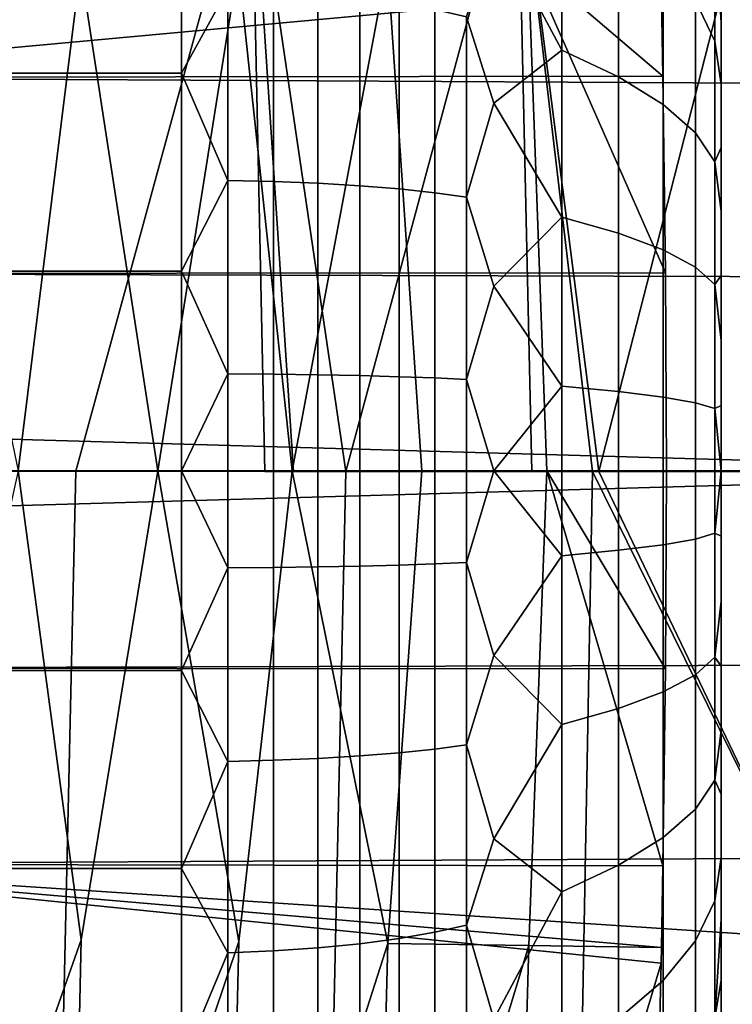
# Model space of a CAD drawing. Header units: metres. Extents: x -166 to 33, y -71 to 34.
# Tile 273 of 332: x 29.798 to 30.763, y -0.722 to 0.611. Entities that reach past the tile are written whole.
import ezdxf

# ---------------------------------------------------------------- set-up
doc = ezdxf.new("R2010")
doc.units = ezdxf.units.M
doc.layers.add('solid_12208131', color=7, linetype='CONTINUOUS')

msp = doc.modelspace()

# ---------------------------------------------------------------- linework, layer by layer
at = {"layer": 'solid_12208131'}
for points in [[(31.3414, 1.803235, 136.199997), (-0.325803, 0.90286, 136.199997), (-0.351867, 0, 136.199997), (31.418823, 0.901596, 136.199997)], [(30.747629, -1.797872, 148.362381), (30.747629, 1.8, 148.449997), (30.747629, 1.797872, 148.537613), (30.747629, -1.8, 148.449997)], [(30.747629, -1.791447, 148.27478), (30.747629, 1.797872, 148.362381), (30.747629, 1.8, 148.449997), (30.747629, -1.797872, 148.362381)], [(-0.094238, 1.793319, 136.449997), (31.268379, 0.895766, 136.449997), (31.2943, 0, 136.449997), (-0.171501, 0.895859, 136.449997)], [(30.747629, 1.791447, 148.625229), (30.747629, -1.797872, 148.537613), (30.747629, -1.8, 148.449997), (30.747629, 1.797872, 148.537613)], [(30.747629, -1.780724, 148.187286), (30.747629, 1.791447, 148.27478), (30.747629, 1.797872, 148.362381), (30.747629, -1.791447, 148.27478)], [(30.747629, 1.780724, 148.712723), (30.747629, -1.791447, 148.625229), (30.747629, -1.797872, 148.537613), (30.747629, 1.791447, 148.625229)], [(30.747629, -1.765689, 148.100235), (30.747629, 1.780724, 148.187286), (30.747629, 1.791447, 148.27478), (30.747629, -1.780724, 148.187286)], [(30.747629, 1.765689, 148.799774), (30.747629, -1.780724, 148.712723), (30.747629, -1.791447, 148.625229), (30.747629, 1.780724, 148.712723)], [(30.747629, -1.746384, 148.013962), (30.747629, 1.765689, 148.100235), (30.747629, 1.780724, 148.187286), (30.747629, -1.765689, 148.100235)], [(30.747629, 1.746384, 148.886047), (30.747629, -1.765689, 148.799774), (30.747629, -1.780724, 148.712723), (30.747629, 1.765689, 148.799774)], [(30.747629, -1.72285, 147.928665), (30.747629, 1.746384, 148.013962), (30.747629, 1.765689, 148.100235), (30.747629, -1.746384, 148.013962)], [(30.747629, 1.72285, 148.971329), (30.747629, -1.746384, 148.886047), (30.747629, -1.765689, 148.799774), (30.747629, 1.746384, 148.886047)], [(30.747629, -1.695158, 147.844666), (30.747629, 1.72285, 147.928665), (30.747629, 1.746384, 148.013962), (30.747629, -1.72285, 147.928665)], [(30.747629, 1.695158, 149.055344), (30.747629, -1.72285, 148.971329), (30.747629, -1.746384, 148.886047), (30.747629, 1.72285, 148.971329)], [(30.747629, -1.663405, 147.762192), (30.747629, 1.695158, 147.844666), (30.747629, 1.72285, 147.928665), (30.747629, -1.695158, 147.844666)], [(30.747629, 1.663405, 149.137817), (30.747629, -1.695158, 149.055344), (30.747629, -1.72285, 148.971329), (30.747629, 1.695158, 149.055344)], [(30.747629, -1.62765, 147.681396), (30.747629, 1.663405, 147.762192), (30.747629, 1.695158, 147.844666), (30.747629, -1.663405, 147.762192)], [(30.747629, 1.62765, 149.218613), (30.747629, -1.663405, 149.137817), (30.747629, -1.695158, 149.055344), (30.747629, 1.663405, 149.137817)], [(30.747629, -1.587965, 147.602432), (30.747629, 1.62765, 147.681396), (30.747629, 1.663405, 147.762192), (30.747629, -1.62765, 147.681396)], [(30.747629, 1.587965, 149.297562), (30.747629, -1.62765, 149.218613), (30.747629, -1.663405, 149.137817), (30.747629, 1.62765, 149.218613)], [(30.747629, -1.544455, 147.525528), (30.747629, 1.587965, 147.602432), (30.747629, 1.62765, 147.681396), (30.747629, -1.587965, 147.602432)], [(30.747629, 1.544455, 149.374481), (30.747629, -1.587965, 149.297562), (30.747629, -1.62765, 149.218613), (30.747629, 1.587965, 149.297562)], [(30.747629, -1.497202, 147.450806), (30.747629, 1.544455, 147.525528), (30.747629, 1.587965, 147.602432), (30.747629, -1.544455, 147.525528)], [(30.747629, 1.497202, 149.449188), (30.747629, -1.544455, 149.374481), (30.747629, -1.587965, 149.297562), (30.747629, 1.544455, 149.374481)], [(30.747629, -1.446319, 147.378479), (30.747629, 1.497202, 147.450806), (30.747629, 1.544455, 147.525528), (30.747629, -1.497202, 147.450806)], [(30.747629, 1.446319, 149.521515), (30.747629, -1.497202, 149.449188), (30.747629, -1.544455, 149.374481), (30.747629, 1.497202, 149.449188)], [(30.747629, -1.391972, 147.308762), (30.747629, 1.446319, 147.378479), (30.747629, 1.497202, 147.450806), (30.747629, -1.446319, 147.378479)], [(30.747629, 1.391972, 149.591232), (30.747629, -1.446319, 149.521515), (30.747629, -1.497202, 149.449188), (30.747629, 1.446319, 149.521515)], [(30.747629, -1.334266, 147.241806), (30.747629, 1.391972, 147.308762), (30.747629, 1.446319, 147.378479), (30.747629, -1.391972, 147.308762)], [(30.747629, 1.334266, 149.658188), (30.747629, -1.391972, 149.591232), (30.747629, -1.446319, 149.521515), (30.747629, 1.391972, 149.591232)], [(30.747629, -1.334266, 147.241806), (30.747629, 1.334266, 147.241806), (30.747629, 1.391972, 147.308762)], [(29.864738, 1.363108, 158.365234), (29.879906, 0.681502, 158.605286), (29.984461, 0, 157.873947), (30.093506, 0.684292, 156.832932)], [(30.076614, 1.368699, 156.591766), (30.093506, 0.684292, 156.832932), (30.166731, 0, 156.33287), (30.295427, 0.687118, 155.061539)], [(29.640863, 1.357584, 160.139481), (29.654278, 0.678746, 160.378403), (29.795673, 0, 159.39621), (29.879906, 0.681502, 158.605286)], [(30.747629, 1.334266, 149.658188), (30.747629, -1.334266, 149.658188), (30.747629, -1.391972, 149.591232)], [(30.747629, 1.334266, 149.658188), (30.747629, 1.273332, 149.722244), (30.747629, -1.334266, 149.658188)], [(30.747629, -1.273332, 147.17775), (30.747629, 1.273332, 147.17775), (30.747629, 1.334266, 147.241806)], [(30.747629, -1.334266, 147.241806), (30.747629, -1.273332, 147.17775), (30.747629, 1.334266, 147.241806)], [(30.747629, 1.273332, 149.722244), (30.747629, -1.273332, 149.722244), (30.747629, -1.334266, 149.658188)], [(30.747629, 1.273332, 149.722244), (30.747629, 1.209351, 149.783218), (30.747629, -1.273332, 149.722244)], [(30.747629, -1.209351, 147.116791), (30.747629, 1.209351, 147.116791), (30.747629, 1.273332, 147.17775)], [(30.747629, -1.273332, 147.17775), (30.747629, -1.209351, 147.116791), (30.747629, 1.273332, 147.17775)], [(30.747629, 1.209351, 149.783218), (30.747629, -1.209351, 149.783218), (30.747629, -1.273332, 149.722244)], [(30.747629, 1.209351, 149.783218), (30.747629, 1.142444, 149.840973), (30.747629, -1.209351, 149.783218)], [(30.747629, -1.142444, 147.059021), (30.747629, 1.142444, 147.059021), (30.747629, 1.209351, 147.116791)], [(30.747629, -1.209351, 147.116791), (30.747629, -1.142444, 147.059021), (30.747629, 1.209351, 147.116791)], [(30.747629, 1.142444, 149.840973), (30.747629, -1.142444, 149.840973), (30.747629, -1.209351, 149.783218)], [(30.747629, 1.142444, 149.840973), (30.747629, 1.07276, 149.895401), (30.747629, -1.142444, 149.840973)], [(30.747629, -1.07276, 147.004593), (30.747629, 1.07276, 147.004593), (30.747629, 1.142444, 147.059021)], [(30.747629, -1.142444, 147.059021), (30.747629, -1.07276, 147.004593), (30.747629, 1.142444, 147.059021)], [(30.747629, 1.07276, 149.895401), (30.747629, -1.07276, 149.895401), (30.747629, -1.142444, 149.840973)], [(30.747629, 1.07276, 149.895401), (30.747629, 1.000515, 149.94632), (30.747629, -1.07276, 149.895401)], [(30.747629, -1.000515, 146.95369), (30.747629, 1.000515, 146.95369), (30.747629, 1.07276, 147.004593)], [(30.747629, -1.07276, 147.004593), (30.747629, -1.000515, 146.95369), (30.747629, 1.07276, 147.004593)], [(30.747629, 1.000515, 149.94632), (30.747629, -1.000515, 149.94632), (30.747629, -1.07276, 149.895401)], [(30.747629, 1.000515, 149.94632), (30.747629, 0.925851, 149.993637), (30.747629, -1.000515, 149.94632)], [(30.747629, -0.925851, 146.906372), (30.747629, 0.925851, 146.906372), (30.747629, 1.000515, 146.95369)], [(30.747629, -1.000515, 146.95369), (30.747629, -0.925851, 146.906372), (30.747629, 1.000515, 146.95369)], [(30.747629, 0.925851, 149.993637), (30.747629, -0.925851, 149.993637), (30.747629, -1.000515, 149.94632)], [(30.747629, 0.925851, 149.993637), (30.747629, 0.848933, 150.037231), (30.747629, -0.925851, 149.993637)], [(30.747629, -0.848933, 146.862762), (30.747629, 0.848933, 146.862762), (30.747629, 0.925851, 146.906372)], [(30.747629, -0.925851, 146.906372), (30.747629, -0.848933, 146.862762), (30.747629, 0.925851, 146.906372)], [(31.418823, 0.901596, 136.199997), (-0.351867, 0, 136.199997), (-0.325886, -0.90159, 136.199997), (31.444803, 0, 136.199997)], [(-0.171501, 0.895859, 136.449997), (31.2943, 0, 136.449997), (31.268379, -0.89582, 136.449997), (-0.197421, 0, 136.449997)], [(29.873331, -0.000504, 45.120953), (29.734177, -0.000431, 43.680584), (29.715532, 0.877912, 43.67804), (30.110807, 0.869456, 47.885841)], [(30.110807, 0.869456, 47.885841), (30.129375, -0.000655, 47.88995), (29.873331, -0.000504, 45.120953)], [(30.168503, -0.00068, 48.327751), (30.129375, -0.000655, 47.88995), (30.110807, 0.869456, 47.885841)], [(30.239168, -0.000727, 49.128925), (30.168503, -0.00068, 48.327751), (30.110807, 0.869456, 47.885841)], [(30.471653, 0.860945, 52.085899), (30.239168, -0.000727, 49.128925), (30.110807, 0.869456, 47.885841)], [(30.471653, 0.860945, 52.085899), (30.491058, -0.000863, 52.102982), (30.239168, -0.000727, 49.128925)], [(30.573139, -0.000886, 53.115391), (30.491058, -0.000863, 52.102982), (30.471653, 0.860945, 52.085899)], [(30.581711, -0.000889, 53.222424), (30.573139, -0.000886, 53.115391), (30.471653, 0.860945, 52.085899)], [(30.800232, 0.852049, 56.279026), (30.581711, -0.000889, 53.222424), (30.471653, 0.860945, 52.085899)], [(30.800232, 0.852049, 56.279026), (30.820839, -0.001179, 56.316692), (30.581711, -0.000889, 53.222424)], [(30.747629, 0.848933, 150.037231), (30.747629, -0.848933, 150.037231), (30.747629, -0.925851, 149.993637)], [(30.747629, 0.848933, 150.037231), (30.747629, 0.769997, 150.076996), (30.747629, -0.848933, 150.037231)], [(30.747629, -0.769997, 146.823013), (30.747629, 0.769997, 146.823013), (30.747629, 0.848933, 146.862762)], [(30.747629, -0.848933, 146.862762), (30.747629, -0.769997, 146.823013), (30.747629, 0.848933, 146.862762)], [(30.016487, 0.538316, 151.502899), (30.016487, 0.802345, 151.444366), (29.34763, 0.802344, 151.444366), (29.34763, 0.538296, 151.502899)], [(30.016487, 0.802331, 145.455627), (30.016487, 0.538301, 145.397095), (29.34763, 0.538296, 145.397095), (29.34763, 0.802344, 145.455627)], [(30.079336, 0.65227, 151.476547), (30.016487, 0.802345, 151.444366), (30.016487, 0.538316, 151.502899)], [(30.079336, 0.65227, 145.423462), (30.016487, 0.538301, 145.397095), (30.016487, 0.802331, 145.455627)], [(30.712675, 0.636092, 146.37294), (30.712675, 0.809948, 146.434372), (30.738914, 0.740676, 146.60675), (30.738914, 0.58169, 146.550583)], [(30.712675, 0.809948, 150.465637), (30.712675, 0.636092, 150.527054), (30.738914, 0.58169, 150.349411), (30.738914, 0.740676, 150.293243)], [(30.666199, 0.666242, 151.528732), (30.668716, 0.534398, 151.554337), (29.34763, 0.532409, 151.554672), (29.34763, 0.793654, 151.498383)], [(31.210491, 0.703711, 145.379608), (31.205456, 0.780019, 145.398102), (29.34763, 0.793654, 145.401627), (29.34763, 0.532409, 145.345322)], [(30.531868, 0.791675, 145.864914), (30.531868, 0.569592, 145.807083), (30.43944, 0.741937, 145.681015)], [(30.531868, 0.569592, 151.092911), (30.531868, 0.791675, 151.035095), (30.43944, 0.741958, 151.218979)], [(30.608696, 0.741549, 146.028595), (30.608696, 0.533527, 145.974426), (30.531868, 0.569592, 145.807083), (30.531868, 0.791675, 145.864914)], [(30.608696, 0.533527, 150.925583), (30.608696, 0.741549, 150.871414), (30.531868, 0.791675, 151.035095), (30.531868, 0.569592, 151.092911)], [(30.747629, 0.769997, 150.076996), (30.747629, -0.769997, 150.076996), (30.747629, -0.848933, 150.037231)], [(30.747629, 0.769997, 150.076996), (30.747629, 0.689199, 150.112823), (30.747629, -0.769997, 150.076996)], [(30.747629, -0.689199, 146.78717), (30.747629, 0.689199, 146.78717), (30.747629, 0.769997, 146.823013)], [(30.747629, -0.769997, 146.823013), (30.747629, -0.689199, 146.78717), (30.747629, 0.769997, 146.823013)], [(30.402805, 0.614641, 151.301941), (30.43944, 0.497802, 151.273117), (30.531868, 0.569592, 151.092911), (30.43944, 0.741958, 151.218979)], [(30.402805, 0.614641, 145.598053), (30.43944, 0.741937, 145.681015), (30.531868, 0.569592, 145.807083), (30.43944, 0.49778, 145.626877)], [(30.608696, 0.533527, 145.974426), (30.608696, 0.741549, 146.028595), (30.669142, 0.689536, 146.198425), (30.669142, 0.496105, 146.148071)], [(30.608696, 0.741549, 150.871414), (30.608696, 0.533527, 150.925583), (30.669142, 0.496105, 150.751938), (30.669142, 0.689536, 150.701569)], [(30.738914, 0.740676, 150.293243), (30.738914, 0.58169, 150.349411), (30.747629, 0.522794, 150.172409), (30.747629, 0.606712, 150.144669)], [(30.738914, 0.740676, 150.293243), (30.747629, 0.606712, 150.144669), (30.747629, 0.689199, 150.112823)], [(30.738914, 0.740676, 146.60675), (30.747629, 0.689199, 146.78717), (30.747629, 0.606712, 146.755325)], [(30.738914, 0.740676, 146.60675), (30.747629, 0.606712, 146.755325), (30.747629, 0.522794, 146.7276), (30.738914, 0.58169, 146.550583)], [(31.220358, 0.52247, 145.343628), (31.210491, 0.703711, 145.379608), (29.34763, 0.532409, 145.345322)], [(29.879906, 0.681502, 158.605286), (29.795673, 0, 159.39621), (29.880621, -0.634491, 158.61557), (29.984461, 0, 157.873947)], [(30.093506, 0.684292, 156.832932), (29.984461, 0, 157.873947), (30.094296, -0.637088, 156.843262), (30.166731, 0, 156.33287)], [(30.295427, 0.687118, 155.061539), (30.166731, 0, 156.33287), (30.342363, 0, 154.773285)], [(30.295427, 0.687118, 155.061539), (30.342363, 0, 154.773285), (30.511246, 0, 153.195618), (30.486029, 0.689982, 153.291306)], [(30.511246, 0, 153.195618), (30.673317, 0, 151.600006), (30.672152, 0.268103, 151.588577), (30.486029, 0.689982, 153.291306)], [(30.486029, 0.689982, 153.291306), (30.672152, 0.268103, 151.588577), (30.668716, 0.534398, 151.554337)], [(30.486029, 0.689982, 153.291306), (30.668716, 0.534398, 151.554337), (30.666199, 0.666242, 151.528732)], [(30.669142, 0.496105, 146.148071), (30.669142, 0.689536, 146.198425), (30.712675, 0.636092, 146.37294), (30.712675, 0.457654, 146.326477)], [(30.669142, 0.689536, 150.701569), (30.669142, 0.496105, 150.751938), (30.712675, 0.457654, 150.573517), (30.712675, 0.636092, 150.527054)], [(30.747629, 0.689199, 150.112823), (30.747629, -0.689199, 150.112823), (30.747629, -0.769997, 150.076996)], [(30.747629, 0.689199, 150.112823), (30.747629, 0.606712, 150.144669), (30.747629, -0.689199, 150.112823)], [(30.747629, -0.606712, 146.755325), (30.747629, 0.606712, 146.755325), (30.747629, 0.689199, 146.78717)], [(30.747629, -0.689199, 146.78717), (30.747629, -0.606712, 146.755325), (30.747629, 0.689199, 146.78717)], [(30.079336, 0.65227, 145.423462), (30.079336, 0.393252, 145.379044), (30.016487, 0.538301, 145.397095)], [(30.079336, 0.393252, 151.52095), (30.079336, 0.65227, 151.476547), (30.016487, 0.538316, 151.502899)], [(30.141251, 0.649774, 145.435043), (30.141251, 0.391746, 145.390793), (30.079336, 0.393252, 145.379044), (30.079336, 0.65227, 145.423462)], [(30.141251, 0.391746, 151.509201), (30.141251, 0.649774, 151.464966), (30.079336, 0.65227, 151.476547), (30.079336, 0.393252, 151.52095)], [(30.20118, 0.645656, 145.454147), (30.20118, 0.389264, 145.410187), (30.141251, 0.391746, 145.390793), (30.141251, 0.649774, 145.435043)], [(30.20118, 0.389264, 151.489822), (30.20118, 0.645656, 151.445847), (30.141251, 0.649774, 151.464966), (30.141251, 0.391746, 151.509201)], [(30.258175, 0.639982, 145.480469), (30.258175, 0.385843, 145.436905), (30.20118, 0.389264, 145.410187), (30.20118, 0.645656, 145.454147)], [(30.258175, 0.385843, 151.463104), (30.258175, 0.639982, 151.419525), (30.20118, 0.645656, 151.445847), (30.20118, 0.389264, 151.489822)], [(30.311329, 0.632842, 145.513596), (30.311329, 0.381538, 145.470505), (30.258175, 0.385843, 145.436905), (30.258175, 0.639982, 145.480469)], [(30.311329, 0.381538, 151.429489), (30.311329, 0.632842, 151.386398), (30.258175, 0.639982, 151.419525), (30.258175, 0.385843, 151.463104)], [(30.359795, 0.62435, 145.553009), (30.359795, 0.376419, 145.510498), (30.311329, 0.381538, 145.470505), (30.311329, 0.632842, 145.513596)], [(30.359795, 0.376419, 151.389511), (30.359795, 0.62435, 151.347), (30.311329, 0.632842, 151.386398), (30.311329, 0.381538, 151.429489)], [(30.712675, 0.457654, 146.326477), (30.712675, 0.636092, 146.37294), (30.738914, 0.58169, 146.550583), (30.738914, 0.418512, 146.508102)], [(30.712675, 0.636092, 150.527054), (30.712675, 0.457654, 150.573517), (30.738914, 0.418512, 150.391907), (30.738914, 0.58169, 150.349411)], [(30.402805, 0.614641, 145.598053), (30.402805, 0.370565, 145.556198), (30.359795, 0.376419, 145.510498), (30.359795, 0.62435, 145.553009)], [(30.402805, 0.370565, 151.343796), (30.402805, 0.614641, 151.301941), (30.359795, 0.62435, 151.347), (30.359795, 0.376419, 151.389511)], [(30.402805, 0.614641, 145.598053), (30.43944, 0.49778, 145.626877), (30.402805, 0.370565, 145.556198)], [(30.402805, 0.370565, 151.343796), (30.43944, 0.497802, 151.273117), (30.402805, 0.614641, 151.301941)], [(30.747629, 0.606712, 150.144669), (30.747629, -0.606712, 150.144669), (30.747629, -0.689199, 150.112823)], [(30.747629, 0.606712, 150.144669), (30.747629, 0.522794, 150.172409), (30.747629, -0.606712, 150.144669)], [(30.747629, -0.522794, 146.7276), (30.747629, 0.522794, 146.7276), (30.747629, 0.606712, 146.755325)], [(30.747629, -0.606712, 146.755325), (30.747629, -0.522794, 146.7276), (30.747629, 0.606712, 146.755325)], [(30.738914, 0.58169, 150.349411), (30.738914, 0.418512, 150.391907), (30.747629, 0.43761, 150.195999), (30.747629, 0.522794, 150.172409)], [(30.738914, 0.418512, 146.508102), (30.738914, 0.58169, 146.550583), (30.747629, 0.522794, 146.7276), (30.747629, 0.43761, 146.70401)], [(30.531868, 0.569592, 145.807083), (30.531868, 0.343405, 145.768295), (30.43944, 0.49778, 145.626877)], [(30.531868, 0.343405, 151.131699), (30.531868, 0.569592, 151.092911), (30.43944, 0.497802, 151.273117)], [(30.608696, 0.533527, 145.974426), (30.608696, 0.321662, 145.938095), (30.531868, 0.343405, 145.768295), (30.531868, 0.569592, 145.807083)], [(30.608696, 0.321662, 150.961899), (30.608696, 0.533527, 150.925583), (30.531868, 0.569592, 151.092911), (30.531868, 0.343405, 151.131699)], [(30.016487, 0.27019, 151.538208), (30.016487, 0.538316, 151.502899), (29.34763, 0.538296, 151.502899), (29.34763, 0.270195, 151.538208)], [(30.016487, 0.538301, 145.397095), (30.016487, 0.270175, 145.361801), (29.34763, 0.270195, 145.361801), (29.34763, 0.538296, 145.397095)], [(30.668716, 0.534398, 151.554337), (30.672152, 0.268103, 151.588577), (29.34763, 0.26709, 151.588654), (29.34763, 0.532409, 151.554672)], [(30.079336, 0.393252, 151.52095), (30.016487, 0.538316, 151.502899), (30.016487, 0.27019, 151.538208)], [(30.079336, 0.393252, 145.379044), (30.016487, 0.270175, 145.361801), (30.016487, 0.538301, 145.397095)], [(30.608696, 0.321662, 145.938095), (30.608696, 0.533527, 145.974426), (30.669142, 0.496105, 146.148071), (30.669142, 0.2991, 146.114288)], [(30.608696, 0.533527, 150.925583), (30.608696, 0.321662, 150.961899), (30.669142, 0.2991, 150.785721), (30.669142, 0.496105, 150.751938)], [(31.229404, 0.261919, 145.310913), (31.220358, 0.52247, 145.343628), (29.34763, 0.532409, 145.345322), (29.34763, 0.26709, 145.31134)], [(30.747629, 0.522794, 150.172409), (30.747629, -0.522794, 150.172409), (30.747629, -0.606712, 150.144669)], [(30.747629, 0.522794, 150.172409), (30.747629, 0.43761, 150.195999), (30.747629, -0.522794, 150.172409)], [(30.747629, -0.43761, 146.70401), (30.747629, 0.43761, 146.70401), (30.747629, 0.522794, 146.7276)], [(30.747629, -0.522794, 146.7276), (30.747629, -0.43761, 146.70401), (30.747629, 0.522794, 146.7276)], [(30.402805, 0.370565, 151.343796), (30.43944, 0.249857, 151.305756), (30.531868, 0.343405, 151.131699), (30.43944, 0.497802, 151.273117)], [(30.402805, 0.370565, 145.556198), (30.43944, 0.49778, 145.626877), (30.531868, 0.343405, 145.768295), (30.43944, 0.249836, 145.594238)], [(30.669142, 0.2991, 146.114288), (30.669142, 0.496105, 146.148071), (30.712675, 0.457654, 146.326477), (30.712675, 0.275918, 146.295319)], [(30.669142, 0.496105, 150.751938), (30.669142, 0.2991, 150.785721), (30.712675, 0.275918, 150.604691), (30.712675, 0.457654, 150.573517)], [(30.712675, 0.275918, 146.295319), (30.712675, 0.457654, 146.326477), (30.738914, 0.418512, 146.508102), (30.738914, 0.25232, 146.479599)], [(30.712675, 0.457654, 150.573517), (30.712675, 0.275918, 150.604691), (30.738914, 0.25232, 150.420395), (30.738914, 0.418512, 150.391907)], [(30.738914, 0.418512, 150.391907), (30.747629, 0.351343, 150.215378), (30.747629, 0.43761, 150.195999)], [(30.738914, 0.418512, 146.508102), (30.747629, 0.43761, 146.70401), (30.747629, 0.351343, 146.684616)], [(30.747629, 0.43761, 150.195999), (30.747629, -0.43761, 150.195999), (30.747629, -0.522794, 150.172409)], [(30.747629, 0.43761, 150.195999), (30.747629, 0.351343, 150.215378), (30.747629, -0.43761, 150.195999)], [(30.747629, -0.351343, 146.684616), (30.747629, 0.351343, 146.684616), (30.747629, 0.43761, 146.70401)], [(30.747629, -0.43761, 146.70401), (30.747629, -0.351343, 146.684616), (30.747629, 0.43761, 146.70401)], [(30.738914, 0.418512, 150.391907), (30.738914, 0.25232, 150.420395), (30.747629, 0.26426, 150.230499), (30.747629, 0.351343, 150.215378)], [(30.738914, 0.25232, 146.479599), (30.738914, 0.418512, 146.508102), (30.747629, 0.351343, 146.684616), (30.747629, 0.26426, 146.66951)], [(30.079336, 0.393252, 145.379044), (30.079336, 0.131399, 145.35675), (30.016487, 0.270175, 145.361801)], [(30.079336, 0.131399, 151.543243), (30.079336, 0.393252, 151.52095), (30.016487, 0.27019, 151.538208)], [(30.141251, 0.391746, 145.390793), (30.141251, 0.130896, 145.368591), (30.079336, 0.131399, 145.35675), (30.079336, 0.393252, 145.379044)], [(30.141251, 0.130896, 151.531403), (30.141251, 0.391746, 151.509201), (30.079336, 0.393252, 151.52095), (30.079336, 0.131399, 151.543243)], [(30.20118, 0.389264, 145.410187), (30.20118, 0.130067, 145.388123), (30.141251, 0.130896, 145.368591), (30.141251, 0.391746, 145.390793)], [(30.20118, 0.130067, 151.511871), (30.20118, 0.389264, 151.489822), (30.141251, 0.391746, 151.509201), (30.141251, 0.130896, 151.531403)], [(30.258175, 0.385843, 145.436905), (30.258175, 0.128924, 145.415024), (30.20118, 0.130067, 145.388123), (30.20118, 0.389264, 145.410187)], [(30.258175, 0.128924, 151.48497), (30.258175, 0.385843, 151.463104), (30.20118, 0.389264, 151.489822), (30.20118, 0.130067, 151.511871)], [(30.311329, 0.381538, 145.470505), (30.311329, 0.127486, 145.448883), (30.258175, 0.128924, 145.415024), (30.258175, 0.385843, 145.436905)], [(30.311329, 0.127486, 151.451111), (30.311329, 0.381538, 151.429489), (30.258175, 0.385843, 151.463104), (30.258175, 0.128924, 151.48497)], [(30.359795, 0.376419, 145.510498), (30.359795, 0.125775, 145.489166), (30.311329, 0.127486, 145.448883), (30.311329, 0.381538, 145.470505)], [(30.359795, 0.125775, 151.410843), (30.359795, 0.376419, 151.389511), (30.311329, 0.381538, 151.429489), (30.311329, 0.127486, 151.451111)], [(30.402805, 0.370565, 145.556198), (30.402805, 0.123819, 145.535202), (30.359795, 0.125775, 145.489166), (30.359795, 0.376419, 145.510498)], [(30.402805, 0.123819, 151.364792), (30.402805, 0.370565, 151.343796), (30.359795, 0.376419, 151.389511), (30.359795, 0.125775, 151.410843)], [(30.402805, 0.370565, 145.556198), (30.43944, 0.249836, 145.594238), (30.402805, 0.123819, 145.535202)], [(30.402805, 0.123819, 151.364792), (30.43944, 0.249857, 151.305756), (30.402805, 0.370565, 151.343796)], [(30.747629, 0.351343, 150.215378), (30.747629, -0.351343, 150.215378), (30.747629, -0.43761, 150.195999)], [(30.747629, 0.351343, 150.215378), (30.747629, 0.26426, 150.230499), (30.747629, -0.351343, 150.215378)], [(30.747629, -0.26426, 146.66951), (30.747629, 0.26426, 146.66951), (30.747629, 0.351343, 146.684616)], [(30.747629, -0.351343, 146.684616), (30.747629, -0.26426, 146.66951), (30.747629, 0.351343, 146.684616)], [(30.531868, 0.343405, 145.768295), (30.531868, 0.114744, 145.74884), (30.43944, 0.249836, 145.594238)], [(30.531868, 0.114744, 151.151154), (30.531868, 0.343405, 151.131699), (30.43944, 0.249857, 151.305756)], [(30.608696, 0.321662, 145.938095), (30.608696, 0.107479, 145.919861), (30.531868, 0.114744, 145.74884), (30.531868, 0.343405, 145.768295)], [(30.608696, 0.107479, 150.980133), (30.608696, 0.321662, 150.961899), (30.531868, 0.343405, 151.131699), (30.531868, 0.114744, 151.151154)], [(30.608696, 0.107479, 145.919861), (30.608696, 0.321662, 145.938095), (30.669142, 0.2991, 146.114288), (30.669142, 0.09994, 146.097336)], [(30.608696, 0.321662, 150.961899), (30.608696, 0.107479, 150.980133), (30.669142, 0.09994, 150.802673), (30.669142, 0.2991, 150.785721)], [(30.669142, 0.09994, 146.097336), (30.669142, 0.2991, 146.114288), (30.712675, 0.275918, 146.295319), (30.712675, 0.092194, 146.279678)], [(30.669142, 0.2991, 150.785721), (30.669142, 0.09994, 150.802673), (30.712675, 0.092194, 150.620316), (30.712675, 0.275918, 150.604691)], [(30.016487, 0.270175, 145.361801), (30.016487, -0.000007, 145.350006), (29.34763, 0, 145.350006), (29.34763, 0.270195, 145.361801)], [(30.016487, 0.000007, 151.550003), (30.016487, 0.27019, 151.538208), (29.34763, 0.270195, 151.538208), (29.34763, 0, 151.550003)], [(30.672152, 0.268103, 151.588577), (30.673317, 0, 151.600006), (29.34763, 0, 151.600006), (29.34763, 0.26709, 151.588654)], [(31.232437, 0, 145.300003), (31.229404, 0.261919, 145.310913), (29.34763, 0.26709, 145.31134), (29.34763, 0, 145.300003)], [(30.079336, 0.131399, 151.543243), (30.016487, 0.27019, 151.538208), (30.016487, 0.000007, 151.550003)], [(30.079336, 0.131399, 145.35675), (30.016487, -0.000007, 145.350006), (30.016487, 0.270175, 145.361801)], [(30.712675, 0.092194, 146.279678), (30.712675, 0.275918, 146.295319), (30.738914, 0.25232, 146.479599), (30.738914, 0.084309, 146.465302)], [(30.712675, 0.275918, 150.604691), (30.712675, 0.092194, 150.620316), (30.738914, 0.084309, 150.434708), (30.738914, 0.25232, 150.420395)], [(30.738914, 0.25232, 150.420395), (30.747629, 0.176538, 150.241318), (30.747629, 0.26426, 150.230499)], [(30.738914, 0.25232, 146.479599), (30.747629, 0.26426, 146.66951), (30.747629, 0.176538, 146.658676)], [(30.747629, 0.26426, 150.230499), (30.747629, -0.26426, 150.230499), (30.747629, -0.351343, 150.215378)], [(30.747629, 0.26426, 150.230499), (30.747629, 0.176538, 150.241318), (30.747629, -0.26426, 150.230499)], [(30.747629, -0.176538, 146.658676), (30.747629, 0.176538, 146.658676), (30.747629, 0.26426, 146.66951)], [(30.747629, -0.26426, 146.66951), (30.747629, -0.176538, 146.658676), (30.747629, 0.26426, 146.66951)], [(30.402805, 0.123819, 151.364792), (30.43944, 0.00001, 151.316666), (30.531868, 0.114744, 151.151154), (30.43944, 0.249857, 151.305756)], [(30.402805, 0.123819, 145.535202), (30.43944, 0.249836, 145.594238), (30.531868, 0.114744, 145.74884), (30.43944, -0.00001, 145.583328)], [(30.738914, 0.25232, 150.420395), (30.738914, 0.084309, 150.434708), (30.747629, 0.08836, 150.247833), (30.747629, 0.176538, 150.241318)], [(30.738914, 0.084309, 146.465302), (30.738914, 0.25232, 146.479599), (30.747629, 0.176538, 146.658676), (30.747629, 0.08836, 146.652176)], [(30.747629, 0.176538, 150.241318), (30.747629, -0.176538, 150.241318), (30.747629, -0.26426, 150.230499)], [(30.747629, 0.176538, 150.241318), (30.747629, 0.08836, 150.247833), (30.747629, -0.176538, 150.241318)], [(30.747629, -0.08836, 146.652176), (30.747629, 0.08836, 146.652176), (30.747629, 0.176538, 146.658676)], [(30.747629, -0.176538, 146.658676), (30.747629, -0.08836, 146.652176), (30.747629, 0.176538, 146.658676)], [(30.079336, 0.131399, 145.35675), (30.079336, -0.131399, 145.35675), (30.016487, -0.000007, 145.350006)], [(30.079336, -0.131399, 151.543243), (30.079336, 0.131399, 151.543243), (30.016487, 0.000007, 151.550003)], [(30.141251, 0.130896, 145.368591), (30.141251, -0.130896, 145.368591), (30.079336, -0.131399, 145.35675), (30.079336, 0.131399, 145.35675)], [(30.141251, -0.130896, 151.531403), (30.141251, 0.130896, 151.531403), (30.079336, 0.131399, 151.543243), (30.079336, -0.131399, 151.543243)], [(30.20118, 0.130067, 145.388123), (30.20118, -0.130067, 145.388123), (30.141251, -0.130896, 145.368591), (30.141251, 0.130896, 145.368591)], [(30.20118, -0.130067, 151.511871), (30.20118, 0.130067, 151.511871), (30.141251, 0.130896, 151.531403), (30.141251, -0.130896, 151.531403)], [(30.258175, 0.128924, 145.415024), (30.258175, -0.128924, 145.415024), (30.20118, -0.130067, 145.388123), (30.20118, 0.130067, 145.388123)], [(30.258175, -0.128924, 151.48497), (30.258175, 0.128924, 151.48497), (30.20118, 0.130067, 151.511871), (30.20118, -0.130067, 151.511871)], [(30.311329, 0.127486, 145.448883), (30.311329, -0.127486, 145.448883), (30.258175, -0.128924, 145.415024), (30.258175, 0.128924, 145.415024)], [(30.311329, -0.127486, 151.451111), (30.311329, 0.127486, 151.451111), (30.258175, 0.128924, 151.48497), (30.258175, -0.128924, 151.48497)], [(30.359795, 0.125775, 145.489166), (30.359795, -0.125775, 145.489166), (30.311329, -0.127486, 145.448883), (30.311329, 0.127486, 145.448883)], [(30.359795, -0.125775, 151.410843), (30.359795, 0.125775, 151.410843), (30.311329, 0.127486, 151.451111), (30.311329, -0.127486, 151.451111)], [(30.402805, 0.123819, 145.535202), (30.402805, -0.123819, 145.535202), (30.359795, -0.125775, 145.489166), (30.359795, 0.125775, 145.489166)], [(30.402805, -0.123819, 151.364792), (30.402805, 0.123819, 151.364792), (30.359795, 0.125775, 151.410843), (30.359795, -0.125775, 151.410843)], [(30.402805, 0.123819, 145.535202), (30.43944, -0.00001, 145.583328), (30.402805, -0.123819, 145.535202)], [(30.402805, -0.123819, 151.364792), (30.43944, 0.00001, 151.316666), (30.402805, 0.123819, 151.364792)], [(30.531868, 0.114744, 145.74884), (30.531868, -0.114744, 145.74884), (30.43944, -0.00001, 145.583328)], [(30.531868, -0.114744, 151.151154), (30.531868, 0.114744, 151.151154), (30.43944, 0.00001, 151.316666)], [(30.608696, 0.107479, 145.919861), (30.608696, -0.107479, 145.919861), (30.531868, -0.114744, 145.74884), (30.531868, 0.114744, 145.74884)], [(30.608696, -0.107479, 150.980133), (30.608696, 0.107479, 150.980133), (30.531868, 0.114744, 151.151154), (30.531868, -0.114744, 151.151154)], [(30.608696, -0.107479, 145.919861), (30.608696, 0.107479, 145.919861), (30.669142, 0.09994, 146.097336), (30.669142, -0.09994, 146.097336)], [(30.608696, 0.107479, 150.980133), (30.608696, -0.107479, 150.980133), (30.669142, -0.09994, 150.802673), (30.669142, 0.09994, 150.802673)], [(30.669142, -0.09994, 146.097336), (30.669142, 0.09994, 146.097336), (30.712675, 0.092194, 146.279678), (30.712675, -0.092194, 146.279678)], [(30.669142, 0.09994, 150.802673), (30.669142, -0.09994, 150.802673), (30.712675, -0.092194, 150.620316), (30.712675, 0.092194, 150.620316)], [(30.712675, -0.092194, 146.279678), (30.712675, 0.092194, 146.279678), (30.738914, 0.084309, 146.465302), (30.738914, -0.084309, 146.465302)], [(30.712675, 0.092194, 150.620316), (30.712675, -0.092194, 150.620316), (30.738914, -0.084309, 150.434708), (30.738914, 0.084309, 150.434708)], [(30.738914, 0.084309, 150.434708), (30.747629, 0, 150.25), (30.747629, 0.08836, 150.247833)], [(30.738914, -0.084309, 146.465302), (30.738914, 0.084309, 146.465302), (30.747629, 0.08836, 146.652176), (30.747629, 0, 146.649994)], [(30.738914, 0.084309, 150.434708), (30.738914, -0.084309, 150.434708), (30.747629, -0.08836, 150.247833), (30.747629, 0, 150.25)], [(30.747629, 0.08836, 150.247833), (30.747629, -0.08836, 150.247833), (30.747629, -0.176538, 150.241318)], [(30.747629, 0.08836, 150.247833), (30.747629, 0, 150.25), (30.747629, -0.08836, 150.247833)], [(30.747629, -0.08836, 146.652176), (30.747629, 0, 146.649994), (30.747629, 0.08836, 146.652176)], [(-0.248465, -1.803227, 136.199997), (31.418739, -0.902858, 136.199997), (31.444803, 0, 136.199997), (-0.325886, -0.90159, 136.199997)], [(31.19112, -1.793244, 136.449997), (-0.1715, -0.895804, 136.449997), (-0.197421, 0, 136.449997), (31.268379, -0.89582, 136.449997)], [(30.016487, -0.270175, 151.538208), (30.016487, 0.000007, 151.550003), (29.34763, 0, 151.550003), (29.34763, -0.270195, 151.538208)], [(31.229404, -0.261919, 145.310913), (31.232437, 0, 145.300003), (29.34763, 0, 145.300003), (29.34763, -0.26709, 145.31134)], [(30.673317, 0, 151.600006), (30.672152, -0.268102, 151.588577), (29.34763, -0.26709, 151.588654), (29.34763, 0, 151.600006)], [(30.016487, -0.000007, 145.350006), (30.016487, -0.27019, 145.361801), (29.34763, -0.270195, 145.361801), (29.34763, 0, 145.350006)], [(29.641972, -1.310819, 160.161911), (29.880621, -0.634491, 158.61557), (29.795673, 0, 159.39621), (29.654919, -0.631925, 160.388641)], [(29.866009, -1.316152, 158.387772), (30.094296, -0.637088, 156.843262), (29.984461, 0, 157.873947), (29.880621, -0.634491, 158.61557)], [(30.079336, -0.131399, 151.543243), (30.016487, 0.000007, 151.550003), (30.016487, -0.270175, 151.538208)], [(30.078047, -1.321549, 156.61441), (30.296291, -0.639719, 155.071915), (30.166731, 0, 156.33287), (30.094296, -0.637088, 156.843262)], [(30.296291, -0.639719, 155.071915), (30.342363, 0, 154.773285), (30.166731, 0, 156.33287)], [(30.296291, -0.639719, 155.071915), (30.486963, -0.642385, 153.301727), (30.511246, 0, 153.195618), (30.342363, 0, 154.773285)], [(30.402805, -0.123819, 151.364792), (30.43944, -0.249836, 151.305756), (30.531868, -0.114744, 151.151154), (30.43944, 0.00001, 151.316666)], [(30.486963, -0.642385, 153.301727), (30.666637, -0.645159, 151.533218), (30.668716, -0.534399, 151.554337), (30.511246, 0, 153.195618)], [(30.511246, 0, 153.195618), (30.672152, -0.268102, 151.588577), (30.673317, 0, 151.600006)], [(30.511246, 0, 153.195618), (30.668716, -0.534399, 151.554337), (30.672152, -0.268102, 151.588577)], [(29.853682, -0.877736, 45.108257), (29.455433, -0.878477, 41.094044), (29.688313, -0.000409, 43.215061), (29.873331, -0.000504, 45.120953)], [(29.873331, -0.000504, 45.120953), (29.688313, -0.000409, 43.215061), (29.734177, -0.000431, 43.680584)], [(29.853682, -0.877736, 45.108257), (29.873331, -0.000504, 45.120953), (30.239168, -0.000727, 49.128925), (30.220901, -0.840443, 49.114994)], [(29.873331, -0.000504, 45.120953), (30.129375, -0.000655, 47.88995), (30.168503, -0.00068, 48.327751)], [(30.168503, -0.00068, 48.327751), (30.239168, -0.000727, 49.128925), (29.873331, -0.000504, 45.120953)], [(30.079336, -0.131399, 145.35675), (30.016487, -0.27019, 145.361801), (30.016487, -0.000007, 145.350006)], [(30.220901, -0.840443, 49.114994), (30.239168, -0.000727, 49.128925), (30.573139, -0.000886, 53.115391), (30.559858, -0.736855, 53.114628)], [(30.573139, -0.000886, 53.115391), (30.239168, -0.000727, 49.128925), (30.491058, -0.000863, 52.102982)], [(30.402805, -0.123819, 145.535202), (30.43944, -0.00001, 145.583328), (30.531868, -0.114744, 145.74884), (30.43944, -0.249857, 145.594238)], [(30.844082, -1.203418, 57.111736), (30.559858, -0.736855, 53.114628), (30.573139, -0.000886, 53.115391), (30.870424, -0.603231, 57.108128)], [(30.870424, -0.603231, 57.108128), (30.573139, -0.000886, 53.115391), (30.581711, -0.000889, 53.222424)], [(30.870424, -0.603231, 57.108128), (30.581711, -0.000889, 53.222424), (30.820839, -0.001179, 56.316692)], [(30.738914, -0.084309, 146.465302), (30.747629, 0, 146.649994), (30.747629, -0.08836, 146.652176)], [(30.669142, -0.2991, 146.114288), (30.669142, -0.09994, 146.097336), (30.712675, -0.092194, 146.279678), (30.712675, -0.275918, 146.295319)], [(30.669142, -0.09994, 150.802673), (30.669142, -0.2991, 150.785721), (30.712675, -0.275918, 150.604691), (30.712675, -0.092194, 150.620316)], [(30.712675, -0.275918, 146.295319), (30.712675, -0.092194, 146.279678), (30.738914, -0.084309, 146.465302), (30.738914, -0.25232, 146.479599)], [(30.712675, -0.092194, 150.620316), (30.712675, -0.275918, 150.604691), (30.738914, -0.25232, 150.420395), (30.738914, -0.084309, 150.434708)], [(30.738914, -0.084309, 150.434708), (30.738914, -0.25232, 150.420395), (30.747629, -0.176538, 150.241318), (30.747629, -0.08836, 150.247833)], [(30.738914, -0.25232, 146.479599), (30.738914, -0.084309, 146.465302), (30.747629, -0.08836, 146.652176), (30.747629, -0.176538, 146.658676)], [(30.608696, -0.321662, 145.938095), (30.608696, -0.107479, 145.919861), (30.669142, -0.09994, 146.097336), (30.669142, -0.2991, 146.114288)], [(30.608696, -0.107479, 150.980133), (30.608696, -0.321662, 150.961899), (30.669142, -0.2991, 150.785721), (30.669142, -0.09994, 150.802673)], [(30.531868, -0.114744, 145.74884), (30.531868, -0.343405, 145.768295), (30.43944, -0.249857, 145.594238)], [(30.531868, -0.343405, 151.131699), (30.531868, -0.114744, 151.151154), (30.43944, -0.249836, 151.305756)], [(30.608696, -0.107479, 145.919861), (30.608696, -0.321662, 145.938095), (30.531868, -0.343405, 145.768295), (30.531868, -0.114744, 145.74884)], [(30.608696, -0.321662, 150.961899), (30.608696, -0.107479, 150.980133), (30.531868, -0.114744, 151.151154), (30.531868, -0.343405, 151.131699)], [(30.079336, -0.131399, 145.35675), (30.079336, -0.393252, 145.379044), (30.016487, -0.27019, 145.361801)], [(30.079336, -0.393252, 151.52095), (30.079336, -0.131399, 151.543243), (30.016487, -0.270175, 151.538208)], [(30.141251, -0.130896, 145.368591), (30.141251, -0.391746, 145.390793), (30.079336, -0.393252, 145.379044), (30.079336, -0.131399, 145.35675)], [(30.141251, -0.391746, 151.509201), (30.141251, -0.130896, 151.531403), (30.079336, -0.131399, 151.543243), (30.079336, -0.393252, 151.52095)], [(30.20118, -0.130067, 145.388123), (30.20118, -0.389264, 145.410187), (30.141251, -0.391746, 145.390793), (30.141251, -0.130896, 145.368591)], [(30.20118, -0.389264, 151.489822), (30.20118, -0.130067, 151.511871), (30.141251, -0.130896, 151.531403), (30.141251, -0.391746, 151.509201)], [(30.258175, -0.128924, 145.415024), (30.258175, -0.385843, 145.436905), (30.20118, -0.389264, 145.410187), (30.20118, -0.130067, 145.388123)], [(30.258175, -0.385843, 151.463104), (30.258175, -0.128924, 151.48497), (30.20118, -0.130067, 151.511871), (30.20118, -0.389264, 151.489822)], [(30.311329, -0.127486, 145.448883), (30.311329, -0.381538, 145.470505), (30.258175, -0.385843, 145.436905), (30.258175, -0.128924, 145.415024)], [(30.311329, -0.381538, 151.429489), (30.311329, -0.127486, 151.451111), (30.258175, -0.128924, 151.48497), (30.258175, -0.385843, 151.463104)], [(30.359795, -0.125775, 145.489166), (30.359795, -0.376419, 145.510498), (30.311329, -0.381538, 145.470505), (30.311329, -0.127486, 145.448883)], [(30.359795, -0.376419, 151.389511), (30.359795, -0.125775, 151.410843), (30.311329, -0.127486, 151.451111), (30.311329, -0.381538, 151.429489)], [(30.402805, -0.123819, 145.535202), (30.402805, -0.370565, 145.556198), (30.359795, -0.376419, 145.510498), (30.359795, -0.125775, 145.489166)], [(30.402805, -0.370565, 151.343796), (30.402805, -0.123819, 151.364792), (30.359795, -0.125775, 151.410843), (30.359795, -0.376419, 151.389511)], [(30.402805, -0.123819, 145.535202), (30.43944, -0.249857, 145.594238), (30.402805, -0.370565, 145.556198)], [(30.402805, -0.370565, 151.343796), (30.43944, -0.249836, 151.305756), (30.402805, -0.123819, 151.364792)], [(30.738914, -0.25232, 150.420395), (30.747629, -0.26426, 150.230499), (30.747629, -0.176538, 150.241318)], [(30.738914, -0.25232, 146.479599), (30.747629, -0.176538, 146.658676), (30.747629, -0.26426, 146.66951)], [(30.402805, -0.370565, 151.343796), (30.43944, -0.49778, 151.273117), (30.531868, -0.343405, 151.131699), (30.43944, -0.249836, 151.305756)], [(30.402805, -0.370565, 145.556198), (30.43944, -0.249857, 145.594238), (30.531868, -0.343405, 145.768295), (30.43944, -0.497802, 145.626892)], [(30.712675, -0.457654, 146.326477), (30.712675, -0.275918, 146.295319), (30.738914, -0.25232, 146.479599), (30.738914, -0.418512, 146.508102)], [(30.712675, -0.275918, 150.604691), (30.712675, -0.457654, 150.573517), (30.738914, -0.418512, 150.391907), (30.738914, -0.25232, 150.420395)], [(30.738914, -0.25232, 150.420395), (30.738914, -0.418512, 150.391907), (30.747629, -0.351343, 150.215378), (30.747629, -0.26426, 150.230499)], [(30.738914, -0.418512, 146.508102), (30.738914, -0.25232, 146.479599), (30.747629, -0.26426, 146.66951), (30.747629, -0.351343, 146.684616)], [(31.229404, -0.261919, 145.310913), (29.34763, -0.26709, 145.31134), (29.34763, -0.532409, 145.345322), (31.220358, -0.522469, 145.343628)], [(30.668716, -0.534399, 151.554337), (29.34763, -0.532409, 151.554672), (29.34763, -0.26709, 151.588654), (30.672152, -0.268102, 151.588577)], [(30.016487, -0.538301, 151.502899), (30.016487, -0.270175, 151.538208), (29.34763, -0.270195, 151.538208), (29.34763, -0.538296, 151.502899)], [(30.016487, -0.27019, 145.361801), (30.016487, -0.538316, 145.397095), (29.34763, -0.538296, 145.397095), (29.34763, -0.270195, 145.361801)], [(30.079336, -0.393252, 151.52095), (30.016487, -0.270175, 151.538208), (30.016487, -0.538301, 151.502899)], [(30.079336, -0.393252, 145.379044), (30.016487, -0.538316, 145.397095), (30.016487, -0.27019, 145.361801)], [(30.669142, -0.496105, 146.148071), (30.669142, -0.2991, 146.114288), (30.712675, -0.275918, 146.295319), (30.712675, -0.457654, 146.326477)], [(30.669142, -0.2991, 150.785721), (30.669142, -0.496105, 150.751938), (30.712675, -0.457654, 150.573517), (30.712675, -0.275918, 150.604691)], [(30.608696, -0.533527, 145.974426), (30.608696, -0.321662, 145.938095), (30.669142, -0.2991, 146.114288), (30.669142, -0.496105, 146.148071)], [(30.608696, -0.321662, 150.961899), (30.608696, -0.533527, 150.925583), (30.669142, -0.496105, 150.751938), (30.669142, -0.2991, 150.785721)], [(30.608696, -0.321662, 145.938095), (30.608696, -0.533527, 145.974426), (30.531868, -0.569592, 145.807083), (30.531868, -0.343405, 145.768295)], [(30.608696, -0.533527, 150.925583), (30.608696, -0.321662, 150.961899), (30.531868, -0.343405, 151.131699), (30.531868, -0.569592, 151.092911)], [(30.531868, -0.343405, 145.768295), (30.531868, -0.569592, 145.807083), (30.43944, -0.497802, 145.626892)], [(30.531868, -0.569592, 151.092911), (30.531868, -0.343405, 151.131699), (30.43944, -0.49778, 151.273117)], [(30.738914, -0.418512, 150.391907), (30.747629, -0.43761, 150.195999), (30.747629, -0.351343, 150.215378)], [(30.738914, -0.418512, 146.508102), (30.747629, -0.351343, 146.684616), (30.747629, -0.43761, 146.70401)], [(30.402805, -0.370565, 145.556198), (30.402805, -0.614641, 145.598053), (30.359795, -0.62435, 145.553009), (30.359795, -0.376419, 145.510498)], [(30.402805, -0.614641, 151.301941), (30.402805, -0.370565, 151.343796), (30.359795, -0.376419, 151.389511), (30.359795, -0.62435, 151.347)], [(30.402805, -0.370565, 145.556198), (30.43944, -0.497802, 145.626892), (30.402805, -0.614641, 145.598053)], [(30.402805, -0.614641, 151.301941), (30.43944, -0.49778, 151.273117), (30.402805, -0.370565, 151.343796)], [(30.258175, -0.385843, 145.436905), (30.258175, -0.639982, 145.480469), (30.20118, -0.645656, 145.454147), (30.20118, -0.389264, 145.410187)], [(30.258175, -0.639982, 151.419525), (30.258175, -0.385843, 151.463104), (30.20118, -0.389264, 151.489822), (30.20118, -0.645656, 151.445847)], [(30.311329, -0.381538, 145.470505), (30.311329, -0.632842, 145.513596), (30.258175, -0.639982, 145.480469), (30.258175, -0.385843, 145.436905)], [(30.311329, -0.632842, 151.386398), (30.311329, -0.381538, 151.429489), (30.258175, -0.385843, 151.463104), (30.258175, -0.639982, 151.419525)], [(30.359795, -0.376419, 145.510498), (30.359795, -0.62435, 145.553009), (30.311329, -0.632842, 145.513596), (30.311329, -0.381538, 145.470505)], [(30.359795, -0.62435, 151.347), (30.359795, -0.376419, 151.389511), (30.311329, -0.381538, 151.429489), (30.311329, -0.632842, 151.386398)], [(30.079336, -0.393252, 145.379044), (30.079336, -0.65227, 145.423462), (30.016487, -0.538316, 145.397095)], [(30.079336, -0.65227, 151.476547), (30.079336, -0.393252, 151.52095), (30.016487, -0.538301, 151.502899)], [(30.141251, -0.391746, 145.390793), (30.141251, -0.649774, 145.435043), (30.079336, -0.65227, 145.423462), (30.079336, -0.393252, 145.379044)], [(30.141251, -0.649774, 151.464966), (30.141251, -0.391746, 151.509201), (30.079336, -0.393252, 151.52095), (30.079336, -0.65227, 151.476547)], [(30.20118, -0.389264, 145.410187), (30.20118, -0.645656, 145.454147), (30.141251, -0.649774, 145.435043), (30.141251, -0.391746, 145.390793)], [(30.20118, -0.645656, 151.445847), (30.20118, -0.389264, 151.489822), (30.141251, -0.391746, 151.509201), (30.141251, -0.649774, 151.464966)], [(30.712675, -0.636092, 146.37294), (30.712675, -0.457654, 146.326477), (30.738914, -0.418512, 146.508102), (30.738914, -0.58169, 146.550583)], [(30.712675, -0.457654, 150.573517), (30.712675, -0.636092, 150.527054), (30.738914, -0.58169, 150.349411), (30.738914, -0.418512, 150.391907)], [(30.738914, -0.418512, 150.391907), (30.738914, -0.58169, 150.349411), (30.747629, -0.522794, 150.172409), (30.747629, -0.43761, 150.195999)], [(30.738914, -0.58169, 146.550583), (30.738914, -0.418512, 146.508102), (30.747629, -0.43761, 146.70401), (30.747629, -0.522794, 146.7276)], [(30.669142, -0.689536, 146.198425), (30.669142, -0.496105, 146.148071), (30.712675, -0.457654, 146.326477), (30.712675, -0.636092, 146.37294)], [(30.669142, -0.496105, 150.751938), (30.669142, -0.689536, 150.701569), (30.712675, -0.636092, 150.527054), (30.712675, -0.457654, 150.573517)], [(30.402805, -0.614641, 151.301941), (30.43944, -0.741937, 151.218994), (30.531868, -0.569592, 151.092911), (30.43944, -0.49778, 151.273117)], [(30.402805, -0.614641, 145.598053), (30.43944, -0.497802, 145.626892), (30.531868, -0.569592, 145.807083), (30.43944, -0.741958, 145.681015)], [(30.608696, -0.741549, 146.028595), (30.608696, -0.533527, 145.974426), (30.669142, -0.496105, 146.148071), (30.669142, -0.689536, 146.198425)], [(30.608696, -0.533527, 150.925583), (30.608696, -0.741549, 150.871414), (30.669142, -0.689536, 150.701569), (30.669142, -0.496105, 150.751938)], [(31.213419, -0.65528, 145.368912), (31.220358, -0.522469, 145.343628), (29.34763, -0.532409, 145.345322)], [(31.205456, -0.780018, 145.398102), (31.213419, -0.65528, 145.368912), (29.34763, -0.532409, 145.345322), (29.34763, -0.793654, 145.401627)], [(30.663183, -0.796982, 151.497513), (29.34763, -0.793654, 151.498383), (29.34763, -0.532409, 151.554672), (30.666199, -0.666243, 151.528732)], [(30.666637, -0.645159, 151.533218), (30.666199, -0.666243, 151.528732), (29.34763, -0.532409, 151.554672)], [(30.668716, -0.534399, 151.554337), (30.666637, -0.645159, 151.533218), (29.34763, -0.532409, 151.554672)], [(30.738914, -0.740676, 150.293243), (30.747629, -0.606712, 150.144669), (30.747629, -0.522794, 150.172409), (30.738914, -0.58169, 150.349411)], [(30.738914, -0.740676, 146.60675), (30.738914, -0.58169, 146.550583), (30.747629, -0.522794, 146.7276), (30.747629, -0.606712, 146.755325)], [(30.016487, -0.538316, 145.397095), (30.016487, -0.802345, 145.455627), (29.34763, -0.802344, 145.455627), (29.34763, -0.538296, 145.397095)], [(30.016487, -0.802331, 151.444366), (30.016487, -0.538301, 151.502899), (29.34763, -0.538296, 151.502899), (29.34763, -0.802344, 151.444366)], [(30.079336, -0.65227, 151.476547), (30.016487, -0.538301, 151.502899), (30.016487, -0.802331, 151.444366)], [(30.079336, -0.65227, 145.423462), (30.016487, -0.802345, 145.455627), (30.016487, -0.538316, 145.397095)], [(30.608696, -0.533527, 145.974426), (30.608696, -0.741549, 146.028595), (30.531868, -0.791675, 145.864914), (30.531868, -0.569592, 145.807083)], [(30.608696, -0.741549, 150.871414), (30.608696, -0.533527, 150.925583), (30.531868, -0.569592, 151.092911), (30.531868, -0.791675, 151.035095)], [(30.531868, -0.569592, 145.807083), (30.531868, -0.791675, 145.864914), (30.43944, -0.741958, 145.681015)], [(30.531868, -0.791675, 151.035095), (30.531868, -0.569592, 151.092911), (30.43944, -0.741937, 151.218994)], [(30.712675, -0.809948, 146.434372), (30.712675, -0.636092, 146.37294), (30.738914, -0.58169, 146.550583), (30.738914, -0.740676, 146.60675)], [(30.712675, -0.636092, 150.527054), (30.712675, -0.809948, 150.465637), (30.738914, -0.740676, 150.293243), (30.738914, -0.58169, 150.349411)], [(30.738914, -0.740676, 150.293243), (30.747629, -0.689199, 150.112823), (30.747629, -0.606712, 150.144669)], [(30.738914, -0.740676, 146.60675), (30.747629, -0.606712, 146.755325), (30.747629, -0.689199, 146.78717)], [(30.359795, -0.62435, 145.553009), (30.359795, -0.867783, 145.616394), (30.311329, -0.879586, 145.57785), (30.311329, -0.632842, 145.513596)], [(30.359795, -0.867783, 151.283615), (30.359795, -0.62435, 151.347), (30.311329, -0.632842, 151.386398), (30.311329, -0.879586, 151.322144)], [(30.402805, -0.614641, 145.598053), (30.402805, -0.854288, 145.660461), (30.359795, -0.867783, 145.616394), (30.359795, -0.62435, 145.553009)], [(30.402805, -0.854288, 151.239548), (30.402805, -0.614641, 151.301941), (30.359795, -0.62435, 151.347), (30.359795, -0.867783, 151.283615)], [(30.402805, -0.614641, 145.598053), (30.43944, -0.741958, 145.681015), (30.402805, -0.854288, 145.660461)], [(30.402805, -0.854288, 151.239548), (30.43944, -0.741937, 151.218994), (30.402805, -0.614641, 151.301941)], [(29.633526, -1.989067, 159.668182), (29.866009, -1.316152, 158.387772), (29.880621, -0.634491, 158.61557), (29.641972, -1.310819, 160.161911)], [(29.852625, -1.997134, 157.903687), (30.078047, -1.321549, 156.61441), (30.094296, -0.637088, 156.843262), (29.866009, -1.316152, 158.387772)], [(30.311329, -0.632842, 145.513596), (30.311329, -0.879586, 145.57785), (30.258175, -0.88951, 145.545441), (30.258175, -0.639982, 145.480469)], [(30.311329, -0.879586, 151.322144), (30.311329, -0.632842, 151.386398), (30.258175, -0.639982, 151.419525), (30.258175, -0.88951, 151.354553)], [(30.669142, -0.877998, 146.265015), (30.669142, -0.689536, 146.198425), (30.712675, -0.636092, 146.37294), (30.712675, -0.809948, 146.434372)], [(30.669142, -0.689536, 150.701569), (30.669142, -0.877998, 150.634979), (30.712675, -0.809948, 150.465637), (30.712675, -0.636092, 150.527054)], [(30.079336, -0.65227, 145.423462), (30.079336, -0.906589, 145.48967), (30.016487, -0.802345, 145.455627)], [(30.079336, -0.906589, 151.410324), (30.079336, -0.65227, 151.476547), (30.016487, -0.802331, 151.444366)], [(30.059944, -2.005301, 156.140015), (30.278433, -1.327017, 154.842056), (30.296291, -0.639719, 155.071915), (30.078047, -1.321549, 156.61441)], [(30.141251, -0.649774, 145.435043), (30.141251, -0.903119, 145.501007), (30.079336, -0.906589, 145.48967), (30.079336, -0.65227, 145.423462)], [(30.141251, -0.903119, 151.398987), (30.141251, -0.649774, 151.464966), (30.079336, -0.65227, 151.476547), (30.079336, -0.906589, 151.410324)], [(30.20118, -0.645656, 145.454147), (30.20118, -0.897396, 145.519699), (30.141251, -0.903119, 145.501007), (30.141251, -0.649774, 145.435043)], [(30.20118, -0.897396, 151.38031), (30.20118, -0.645656, 151.445847), (30.141251, -0.649774, 151.464966), (30.141251, -0.903119, 151.398987)], [(30.258175, -0.639982, 145.480469), (30.258175, -0.88951, 145.545441), (30.20118, -0.897396, 145.519699), (30.20118, -0.645656, 145.454147)], [(30.258175, -0.88951, 151.354553), (30.258175, -0.639982, 151.419525), (30.20118, -0.645656, 151.445847), (30.20118, -0.897396, 151.38031)], [(30.255827, -2.013576, 154.377365), (30.467529, -1.332559, 153.070847), (30.486963, -0.642385, 153.301727), (30.278433, -1.327017, 154.842056)], [(30.278433, -1.327017, 154.842056), (30.486963, -0.642385, 153.301727), (30.296291, -0.639719, 155.071915)], [(30.486963, -0.642385, 153.301727), (30.467529, -1.332559, 153.070847), (30.666199, -0.666243, 151.528732), (30.666637, -0.645159, 151.533218)], [(30.467529, -1.332559, 153.070847), (30.663183, -0.796982, 151.497513), (30.666199, -0.666243, 151.528732)], [(30.608696, -0.944228, 146.100204), (30.608696, -0.741549, 146.028595), (30.669142, -0.689536, 146.198425), (30.669142, -0.877998, 146.265015)], [(30.608696, -0.741549, 150.871414), (30.608696, -0.944228, 150.799805), (30.669142, -0.877998, 150.634979), (30.669142, -0.689536, 150.701569)], [(30.738914, -0.740676, 150.293243), (30.738914, -0.894326, 150.223785), (30.747629, -0.769997, 150.076996), (30.747629, -0.689199, 150.112823)], [(30.738914, -0.894326, 146.676208), (30.738914, -0.740676, 146.60675), (30.747629, -0.689199, 146.78717), (30.747629, -0.769997, 146.823013)]]:
    msp.add_3dface(points, dxfattribs=at)

doc.saveas('drawing.dxf')
